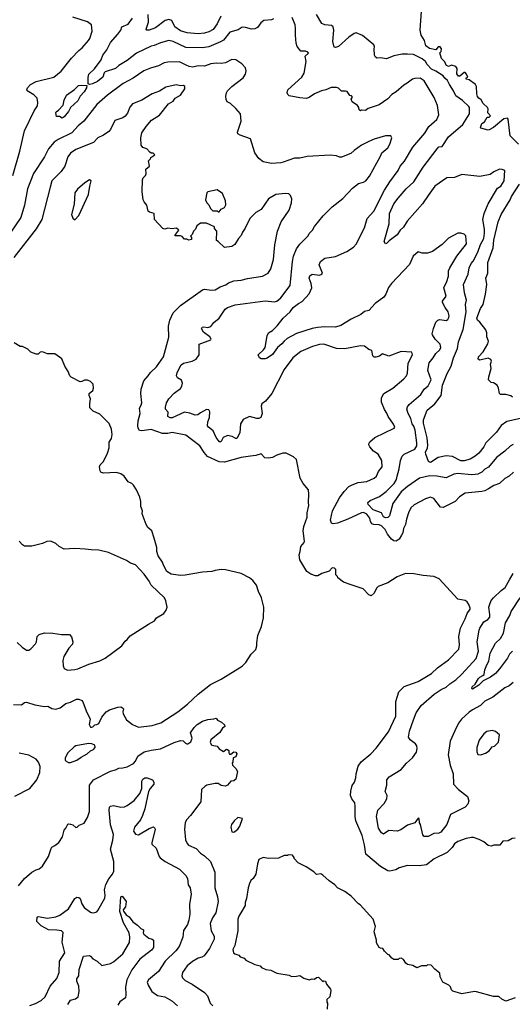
# Model space of a CAD drawing. Extents: x 1678759 to 1859541, y 384609 to 522867.
# Tile 429 of 466: x 1819668 to 1824376, y 475463 to 484864. Entities that reach past the tile are written whole.
import ezdxf

# ---------------------------------------------------------------- set-up
doc = ezdxf.new("R2010")
doc.units = 0

msp = doc.modelspace()

# ---------------------------------------------------------------- linework, layer by layer
at = {"layer": '0CON20XD'}
for points in [[(1823933.6, 484296.4), (1823935, 484310), (1823950, 484315), (1823938.8, 484345), (1823925, 484358.8), (1823915, 484358.8), (1823875.6, 484324.4), (1823862.5, 484325), (1823846.4, 484346.4), (1823849.1, 484399.1), (1823837.5, 484417.5), (1823795, 484430), (1823765, 484418.8), (1823745, 484431.2), (1823730.5, 484460.5), (1823698.8, 484495), (1823682.5, 484547.5), (1823695, 484560), (1823700, 484585), (1823686.2, 484605), (1823666, 484604), (1823645, 484577.5), (1823585, 484589.2), (1823550, 484615), (1823537.5, 484665), (1823505, 484716.7), (1823495.5, 484765), (1823509.2, 484945)], [(1819602.9, 483375), (1819670.2, 483609.8), (1819715, 483803.3), (1819808.1, 483995), (1819837.6, 484042.4), (1819842.9, 484075), (1819835.6, 484115), (1819805, 484147.1), (1819740, 484185), (1819736.2, 484195), (1819743.8, 484215), (1819771.2, 484245), (1819826.8, 484273.2), (1819993.6, 484316.4), (1820065, 484373.1), (1820163.3, 484496.7), (1820235, 484571.4), (1820265.9, 484594.1), (1820325, 484665.8), (1820339.4, 484685), (1820360.6, 484755), (1820353.8, 484815), (1820315, 484844), (1820175, 484888.9)], [(1822095, 484871.8), (1822075, 484862.1), (1822002, 484855), (1821974.4, 484835), (1821941.1, 484788.9), (1821915, 484776.7), (1821884.6, 484774.6), (1821825, 484790.9), (1821795, 484792.5), (1821755, 484768.9), (1821675.4, 484744.6), (1821615, 484669.4), (1821588, 484652), (1821475, 484603.9), (1821415, 484595.4), (1821255, 484599.1), (1821135, 484654.4), (1821095, 484664.4), (1821015, 484644.6), (1820955, 484617.5), (1820925, 484612.7), (1820785.3, 484544.7), (1820696.3, 484473.6), (1820615, 484427.5), (1820585, 484398.5), (1820484.3, 484365.7), (1820474.4, 484355.6), (1820464.4, 484315), (1820412.9, 484275), (1820365, 484250.5), (1820336.2, 484246.2), (1820323.3, 484253.3), (1820321.7, 484311.7), (1820330, 484345), (1820384.3, 484395), (1820448.1, 484481.9), (1820463.8, 484525), (1820502.3, 484577.7), (1820535.6, 484645), (1820607.1, 484725), (1820634.2, 484765), (1820645.5, 484794.5), (1820705, 484820.6), (1820745, 484880)], [(1821590.6, 484899.4), (1821557.1, 484825), (1821518.1, 484771.9), (1821475, 484747.3), (1821435, 484734), (1821375, 484730.6), (1821268.3, 484738.2), (1821205, 484756.6), (1821150.8, 484795), (1821121.9, 484855), (1821095, 484865.4), (1821058.1, 484855), (1820965, 484786.2), (1820905, 484764.4), (1820882.7, 484762.7), (1820876.2, 484775), (1820899.6, 484840.4), (1820897.8, 484915)], [(1823370.8, 484259.2), (1823339.5, 484240.5), (1823266.7, 484175), (1823225, 484150), (1823185, 484108.8), (1823105, 484052), (1823000, 484015), (1822971.7, 483998.3), (1822935, 484000), (1822925, 483992.5), (1822913, 484003), (1822910, 484025), (1822896.4, 484046.4), (1822845, 484080), (1822837.5, 484105), (1822850, 484125), (1822838.3, 484138.3), (1822825, 484140), (1822797, 484177), (1822783, 484183), (1822743, 484183), (1822715, 484210), (1822695, 484217.5), (1822645, 484216.2), (1822595, 484194), (1822552.5, 484185), (1822485, 484155.8), (1822435, 484122.5), (1822405, 484112.5), (1822345, 484117.1), (1822245, 484136.2), (1822229.5, 484149.5), (1822223.8, 484165), (1822231.2, 484195), (1822365, 484314), (1822386, 484355), (1822406.7, 484465), (1822397.5, 484515), (1822427.5, 484545), (1822422.5, 484555), (1822400, 484565), (1822353.6, 484563.6), (1822319.3, 484609.3), (1822309.2, 484639.2), (1822302.9, 484715), (1822305.7, 484784.3), (1822300, 484815), (1822271.4, 484885)], [(1824455, 481056), (1824323.5, 481026.5), (1824270.3, 480989.7), (1824224.4, 480925), (1824124.4, 480825), (1824103.5, 480785), (1824055, 480726.7), (1824022.4, 480697.6), (1823972.4, 480667.6), (1823915, 480652), (1823885, 480651.8), (1823805, 480694.4), (1823745, 480700.5), (1823667.1, 480682.9), (1823595, 480637.1), (1823574, 480645), (1823548.7, 480715), (1823548.1, 480735), (1823566.5, 480775), (1823567.3, 480802.7), (1823561.1, 480871.1), (1823527.9, 481012.1), (1823528.4, 481045), (1823562.7, 481137.3), (1823635, 481197.5), (1823695.7, 481274.3), (1823709.7, 481375), (1823754.5, 481485), (1823791.5, 481555), (1823813.6, 481636.4), (1823851.1, 481725), (1823862.7, 481787.3), (1823905.9, 481905), (1823934.6, 482075), (1823929.1, 482145), (1823939.4, 482185), (1823919.4, 482255), (1823910.6, 482335), (1823955.3, 482434.7), (1823963.6, 482495), (1823982.2, 482535), (1824002.5, 482557.5), (1824047.6, 482645), (1824070.8, 482719.2), (1824103.1, 482775), (1824110.6, 482825), (1824109, 482865), (1824093.8, 482955), (1824108, 483015), (1824144.5, 483105), (1824235, 483254.2), (1824265, 483274.3), (1824298.1, 483325), (1824306.2, 483425), (1824280, 483435), (1824255, 483436), (1824198.8, 483411.2), (1824163, 483387), (1824066.1, 483366.1), (1823895, 483386.2), (1823825, 483358.8), (1823750, 483355), (1823635, 483276), (1823570.6, 483185), (1823516.7, 483105), (1823370.6, 482939.4), (1823335.9, 482884.1), (1823305.3, 482854.7), (1823275, 482809.2), (1823198.3, 482751.7), (1823175, 482726.7), (1823163.9, 482723.9), (1823151.2, 482745), (1823200.6, 482915), (1823202.5, 483015), (1823245, 483104.4), (1823285, 483161.5), (1823360.6, 483249.4), (1823434.4, 483315), (1823524.5, 483455), (1823657.6, 483632.4), (1823675, 483650), (1823705, 483653.3), (1823765, 483745.5), (1823901.9, 483865), (1823968.1, 483965), (1823967.8, 484025), (1823962.2, 484035), (1823901.7, 484091.7), (1823835, 484138.1), (1823815.6, 484185.6), (1823774.8, 484244.8), (1823755.8, 484285), (1823730.8, 484305), (1823715, 484328.2), (1823645, 484372.5), (1823605, 484390.3), (1823562.1, 484435), (1823545, 484465.4), (1823515, 484491.8), (1823430.6, 484530.6), (1823375, 484535.4), (1823325, 484534.5), (1823245, 484517.7), (1823175, 484490), (1823115, 484499.2), (1823085, 484497.1), (1823070, 484505), (1823058.9, 484525), (1823057.1, 484585), (1823060, 484605), (1823052.5, 484625), (1822945, 484712.2), (1822885, 484739.4), (1822865, 484732.9), (1822815, 484696.9), (1822715, 484608.9), (1822685, 484598), (1822675, 484601.2), (1822660.9, 484655), (1822671.1, 484765), (1822664, 484795), (1822648.3, 484808.3), (1822585, 484815.6), (1822555, 484828.6), (1822503.6, 484915)], [(1822467.1, 481742.9), (1822355, 481696.9), (1822278.6, 481635), (1822195.4, 481524.6), (1822078.6, 481295), (1822018, 481222), (1821981.2, 481195), (1821977.5, 481175), (1821987.1, 481105), (1821974.1, 481065.9), (1821955, 481056), (1821935, 481055.8), (1821865, 481074), (1821805, 481046), (1821778, 481005), (1821771.1, 480918.9), (1821745, 480863.8), (1821735, 480863.8), (1821700, 480885), (1821655, 480894.5), (1821614.2, 480875), (1821595, 480836.7), (1821585, 480831.2), (1821576.1, 480836.1), (1821545, 480876.2), (1821518.3, 480938.3), (1821472.1, 480972.1), (1821463.8, 480985), (1821465.8, 481025), (1821480.8, 481065), (1821485, 481120), (1821475, 481140), (1821455, 481142.5), (1821395, 481111.2), (1821369.7, 481090.3), (1821345, 481087.1), (1821294, 481106), (1821245, 481115.8), (1821126.7, 481063.3), (1821105, 481062.7), (1821084.2, 481075), (1821086, 481116), (1821061.2, 481145), (1821060.8, 481165), (1821072.5, 481205), (1821094.6, 481245.4), (1821145, 481298.9), (1821205, 481342), (1821216.4, 481363.6), (1821222.9, 481395), (1821215, 481422.5), (1821175.8, 481445.8), (1821167.5, 481465), (1821173.4, 481496.6), (1821212, 481568), (1821235, 481585.7), (1821317.5, 481605), (1821355, 481624), (1821383.8, 481665), (1821382.5, 481765), (1821493.6, 481806.4), (1821496.7, 481815), (1821486.7, 481835), (1821425, 481880), (1821407.5, 481915), (1821411.7, 481928.3), (1821425, 481932.5), (1821465, 481926.7), (1821495, 481936.2), (1821525, 481972), (1821574.5, 482015.5), (1821630.6, 482099.4), (1821653.3, 482115), (1821728.6, 482141.4), (1822015, 482180), (1822105, 482169.4), (1822125, 482177.1), (1822165, 482209.4), (1822251.9, 482325), (1822274.5, 482555), (1822284.5, 482605), (1822314.4, 482675), (1822345, 482720), (1822425, 482801.2), (1822436.4, 482823.6), (1822466.2, 482855), (1822485, 482890), (1822567.3, 482992.7), (1822655, 483078), (1822755, 483156.2), (1822850, 483255), (1822905, 483300), (1822955, 483314), (1822975, 483326), (1823011.3, 483368.7), (1823118, 483562), (1823128.3, 483591.7), (1823185, 483640), (1823205.7, 483675), (1823223.3, 483735), (1823215, 483756.7), (1823165, 483755.8), (1823055, 483724), (1823005, 483702.5), (1822933.4, 483666.6), (1822864.4, 483615.6), (1822834.2, 483585.8), (1822745, 483551.2), (1822725, 483551.2), (1822695, 483563.8), (1822635, 483569.2), (1822415, 483557.1), (1822345, 483540.8), (1822295, 483542), (1822185, 483504.3), (1822165, 483497.1), (1822075, 483490.8), (1821995, 483506.2), (1821955, 483540), (1821915, 483592.5), (1821875, 483727.5), (1821775, 483760), (1821752.5, 483775), (1821750.7, 483789.3), (1821785.8, 483895), (1821778.8, 483965), (1821735, 484017.5), (1821683.6, 484063.6), (1821650.7, 484080.7), (1821640.7, 484100.7), (1821640, 484135), (1821643.8, 484165), (1821655, 484183.3), (1821695, 484226.2), (1821805, 484310), (1821826.7, 484345), (1821833.3, 484375), (1821826.7, 484405), (1821792.7, 484442.7), (1821735, 484480), (1821695.7, 484484.3), (1821635, 484453.3), (1821595, 484445.5), (1821545, 484450), (1821495, 484442.5), (1821435, 484420), (1821375, 484423.3), (1821321.9, 484411.9), (1821287.4, 484417.4), (1821260.8, 484429.2), (1821195, 484462.2), (1821085, 484459.5), (1821048.3, 484451.7), (1820995.5, 484424.5), (1820918.2, 484401.8), (1820855, 484374.4), (1820752.6, 484307.4), (1820658.6, 484255), (1820508, 484145), (1820404.7, 484055.3), (1820280, 483895), (1820228.1, 483851.9), (1820165.3, 483784.7), (1820035, 483720.4), (1819999.1, 483695), (1819945, 483631.9), (1819904.1, 483554.1), (1819801.8, 483395), (1819741.7, 483248.3), (1819715.4, 483094.6), (1819678.2, 482975), (1819583.6, 482835)], [(1824385, 480807.5), (1824356.5, 480793.5), (1824306.2, 480743.8), (1824224.3, 480685), (1824148.6, 480591.4), (1824115, 480571.5), (1824085, 480543.8), (1824045.9, 480524.1), (1824019.6, 480520.4), (1823985, 480518.2), (1823855, 480531.9), (1823815.8, 480524.2), (1823745, 480489.2), (1823655, 480506.8), (1823585, 480509.2), (1823490, 480485), (1823375, 480407.8), (1823315, 480355.6), (1823235.8, 480244.2), (1823203.9, 480126.1), (1823188, 480112), (1823165, 480107.3), (1823145, 480117.8), (1823125, 480156.6), (1823045, 480184.7), (1823000, 480235), (1822995.6, 480255), (1823017.9, 480272.1), (1823108, 480312), (1823171.3, 480358.7), (1823248.5, 480435), (1823268.2, 480475), (1823275.5, 480505.5), (1823295.7, 480574.3), (1823307.9, 480655), (1823322.9, 480697.1), (1823341.2, 480715), (1823445, 480764.4), (1823463.1, 480795), (1823464.6, 480825.4), (1823448.4, 480945), (1823435, 480983.3), (1823420, 481005), (1823406.1, 481056.1), (1823380, 481105), (1823369.5, 481145), (1823375, 481166.2), (1823390.9, 481189.1), (1823502.2, 481285), (1823534.3, 481335), (1823570.7, 481369.3), (1823600.9, 481425), (1823568.5, 481515), (1823581.5, 481588.5), (1823620, 481635), (1823643.8, 481676.2), (1823685, 481713.3), (1823692, 481735), (1823686.2, 481765), (1823638, 481815), (1823614.5, 481855), (1823611.5, 481865), (1823624.5, 481915.5), (1823644.6, 481975), (1823665, 481994.4), (1823685, 482003.1), (1823745, 481990.8), (1823759.7, 482000.3), (1823770.9, 482019.1), (1823773.1, 482035), (1823763.5, 482075), (1823734.6, 482115), (1823709.5, 482165), (1823709.5, 482175), (1823743.6, 482225), (1823720.8, 482305), (1823751.6, 482365), (1823765.4, 482415), (1823767.1, 482465), (1823778.5, 482495), (1823844.5, 482605), (1823936.9, 482725), (1823930.7, 482800.7), (1823916.4, 482816.4), (1823885, 482826.7), (1823855, 482826.2), (1823765, 482778.8), (1823705, 482716.7), (1823615, 482652), (1823565, 482633.3), (1823515, 482633.3), (1823475, 482646.2), (1823430, 482605), (1823394, 482526), (1823336.7, 482465), (1823222, 482345), (1823193.6, 482306.4), (1823168, 482245), (1823148.8, 482215), (1823066.7, 482155), (1823005, 482087.5), (1822965, 482076.7), (1822929.7, 482050.3), (1822835, 482006), (1822736.3, 481943.7), (1822685, 481928.5), (1822585, 481930.9), (1822515.5, 481925.5), (1822464.7, 481915.3), (1822315, 481868.5), (1822225, 481820.5), (1822194.7, 481795.3), (1822175, 481768.1), (1822131.4, 481735), (1822085, 481668), (1822035, 481633.8), (1822015, 481626.7), (1821975, 481627.5), (1821960, 481635), (1821947.5, 481665), (1821998.2, 481711.8), (1822014.4, 481735), (1822032.9, 481847.1), (1822047.3, 481872.7), (1822083.4, 481896.6), (1822130.4, 481939.6), (1822185.3, 482014.7), (1822254.7, 482075.3), (1822282.9, 482115), (1822332.5, 482155), (1822367.5, 482172.5), (1822434.6, 482245.4), (1822461.5, 482305), (1822454.6, 482345), (1822434.5, 482395), (1822441.1, 482418.9), (1822465, 482434.3), (1822535, 482426.2), (1822555, 482433.3), (1822563.3, 482445), (1822530.6, 482525), (1822544.1, 482555.9), (1822585, 482586.2), (1822685, 482602.5), (1822795, 482649.5), (1822857.8, 482692.2), (1822885, 482721.4), (1822963.1, 482876.9), (1822989.5, 482965), (1823052.6, 483037.4), (1823153.8, 483235), (1823204.7, 483315.3), (1823286, 483424), (1823304.4, 483465), (1823345, 483514.2), (1823425, 483645.8), (1823539.1, 483780.9), (1823579.4, 483845), (1823655, 483911.4), (1823674.8, 483955), (1823660, 484045), (1823629.7, 484119.7), (1823535, 484280.9), (1823495, 484304.3), (1823445.8, 484304.2), (1823423, 484297), (1823370.8, 484259.2)], [(1824436.8, 483675), (1824354.2, 483755), (1824336.7, 483915), (1824330, 483925), (1824295, 483916), (1824195, 483836.2), (1824155, 483812.5), (1824145, 483810), (1824075, 483827.5), (1824071.2, 483835), (1824085, 483873.3), (1824110, 483890), (1824135, 483932.5), (1824155, 483932.5), (1824166.8, 483946.8), (1824143.3, 483973.3), (1824143.9, 484013.9), (1824138.8, 484025), (1824098, 484065), (1824080, 484100), (1824055, 484114.4), (1824045, 484130), (1824037.1, 484155), (1824032.9, 484225), (1824025, 484244.2), (1823965, 484290), (1823933.6, 484296.4)], [(1824405, 477050), (1824375, 477047.5), (1824335, 477023.8), (1824285, 477020), (1824257, 476983), (1824198.3, 476981.7), (1824175, 476972.5), (1824145, 476980), (1824103.6, 477013.6), (1824060, 477035), (1824005.7, 477055.7), (1823985, 477055.6), (1823935, 477047.1), (1823855, 477018), (1823825, 476993.8), (1823801.3, 476958.7), (1823755, 476912), (1823627.9, 476852.1), (1823555, 476795.8), (1823485, 476784.3), (1823375, 476786.9), (1823295, 476767.1), (1823262.7, 476747.3), (1823205, 476735.6), (1823185, 476738.1), (1823115, 476778.9), (1822977.1, 476897.1), (1822963.3, 476985), (1822940.9, 477075), (1822880.5, 477215), (1822873.5, 477255), (1822875.4, 477355), (1822870.6, 477385), (1822841.6, 477425), (1822828.3, 477455), (1822832.1, 477497.9), (1822845, 477551.2), (1822866.9, 477585), (1822880.5, 477625), (1822884.4, 477665), (1822903.4, 477736.6), (1822931.3, 477778.7), (1823025, 477855.8), (1823075, 477910), (1823191.9, 478065), (1823261.9, 478215), (1823262.7, 478355), (1823292.5, 478445), (1823341.7, 478498.3), (1823475, 478546.5), (1823605, 478621.5), (1823660.8, 478675), (1823765, 478750.6), (1823864.4, 478855), (1823872.5, 478895), (1823866.2, 478975), (1823879.6, 479055), (1823926.7, 479145), (1823945.4, 479194.6), (1823972, 479235), (1823972, 479245), (1823961.7, 479281.7), (1823945, 479306.2), (1823925, 479318.8), (1823855, 479332.5), (1823675.6, 479525.6), (1823625, 479547.1), (1823523.6, 479556.4), (1823435, 479572.5), (1823355, 479577.1), (1823275, 479545.8), (1823185, 479488), (1823095, 479452.5), (1823077.5, 479435), (1823055, 479390), (1823026.7, 479363.3), (1823005, 479372.5), (1822950.7, 479430.7), (1822835, 479467.1), (1822762.5, 479495), (1822710, 479535), (1822707, 479547), (1822690, 479565), (1822690, 479615), (1822677, 479627), (1822655, 479630), (1822625, 479600), (1822555, 479577.5), (1822517, 479553), (1822495, 479552.5), (1822449.3, 479569.3), (1822412.5, 479595), (1822346.4, 479706.4), (1822340, 479755), (1822350, 479785), (1822354, 479835), (1822387.3, 479872.7), (1822391.2, 479885), (1822377.1, 479985), (1822384.2, 480025), (1822416.2, 480115), (1822416.4, 480156.4), (1822432, 480225), (1822427.5, 480255), (1822432, 480335), (1822430, 480375), (1822375.9, 480435.9), (1822348.8, 480485), (1822313.3, 480665), (1822285, 480691.2), (1822213.6, 480726.4), (1822183.6, 480726.4), (1822125, 480706.7), (1822085.8, 480684.2), (1822045, 480676.7), (1822011.7, 480681.7), (1821975, 480717.5), (1821925, 480702), (1821872.8, 480697.2), (1821785, 480684.5), (1821625, 480638.9), (1821575, 480641.3), (1821464.2, 480694.2), (1821430.3, 480730.2), (1821390.6, 480795), (1821255, 480897.9), (1821125, 480923.5), (1821085, 480914.4), (1821033, 480913), (1820925, 480951.5), (1820836.9, 480936.9), (1820813.2, 480943.2), (1820799.2, 480965), (1820796.9, 480985), (1820801.5, 481035), (1820820.8, 481105), (1820812.4, 481155), (1820830.7, 481185), (1820835.3, 481205), (1820826.7, 481295), (1820830.6, 481335), (1820855.4, 481414.6), (1820896.7, 481463.3), (1820918.6, 481495), (1820975, 481550), (1821042.2, 481645), (1821095, 481832.5), (1821090.6, 481939.4), (1821101.8, 481995), (1821135, 482064.4), (1821205, 482134.4), (1821415, 482286), (1821435, 482290.8), (1821502.4, 482282.4), (1821535, 482284.5), (1821585, 482314.6), (1821638.6, 482331.4), (1821665, 482350.9), (1821715, 482370), (1821785, 482375.6), (1821845, 482393.5), (1821990, 482415), (1822042.5, 482445), (1822066.9, 482485), (1822095.4, 482574.6), (1822106.9, 482715), (1822132.9, 482845), (1822168, 482935), (1822243.3, 483045), (1822266.2, 483115), (1822270, 483155), (1822256.1, 483186.1), (1822240.7, 483200.7), (1822206.1, 483206.1), (1822115, 483196), (1822046.1, 483153.9), (1821975, 483052.5), (1821925, 483023.3), (1821866.7, 482965), (1821823.3, 482875), (1821796.7, 482835), (1821785.8, 482804.2), (1821760, 482775), (1821725, 482717.5), (1821695, 482697.5), (1821625, 482690), (1821566.4, 482746.4), (1821550, 482755), (1821552.5, 482845), (1821531.7, 482871.7), (1821530, 482885), (1821455, 482920), (1821395, 482922.5), (1821362.5, 482895), (1821347, 482863), (1821330, 482845), (1821318.3, 482811.7), (1821301.7, 482798.3), (1821310, 482785), (1821310, 482765), (1821285, 482760), (1821265, 482770), (1821245, 482770), (1821220, 482795), (1821205, 482800), (1821155, 482800), (1821150, 482805), (1821190, 482855), (1821180, 482865), (1821165, 482872.5), (1821125, 482867.5), (1821085, 482872.5), (1821055, 482862.5), (1821035, 482870), (1820957.5, 482955), (1820953, 483013), (1820910, 483025), (1820897.5, 483035), (1820883.6, 483093.6), (1820857.5, 483125), (1820850, 483145), (1820837.5, 483225), (1820843.3, 483335), (1820850, 483355), (1820870, 483375), (1820877, 483393), (1820873, 483437), (1820910, 483465), (1820900, 483515), (1820920, 483535), (1820921.7, 483548.3), (1820960, 483575), (1820945, 483590), (1820925, 483590), (1820910.7, 483600.7), (1820885, 483632.5), (1820845, 483642.5), (1820830, 483665), (1820827.5, 483735), (1820836.7, 483785), (1820875.7, 483844.3), (1820926.7, 483905), (1821005, 483951.2), (1821090.3, 484059.7), (1821134.3, 484085.7), (1821155, 484113.3), (1821205, 484143.3), (1821247.5, 484205), (1821247, 484227), (1821233, 484237), (1821206.4, 484233.6), (1821165, 484240.8), (1821065, 484218.9), (1821005, 484182), (1820935, 484156.9), (1820835, 484094.3), (1820745, 484061.4), (1820719.8, 484030.2), (1820697.2, 483972.8), (1820677.4, 483942.6), (1820655, 483927.5), (1820579.1, 483900.9), (1820535.5, 483814.5), (1820519.2, 483795), (1820468.3, 483761.7), (1820415, 483736.9), (1820375, 483691.1), (1820206.2, 483625), (1820155, 483589.4), (1820128.1, 483555), (1820101.4, 483465), (1820063.9, 483416.1), (1819975.5, 483324.5), (1819960.6, 483265), (1819879.4, 482955), (1819825, 482865.7), (1819611.9, 482595)], [(1820075, 483924), (1820050, 483940), (1820020, 483940), (1820012.5, 483975), (1820016.2, 483985), (1820040, 484000), (1820085, 484047.5), (1820094.2, 484095), (1820115.8, 484145), (1820192.5, 484197.5), (1820230, 484235), (1820255, 484240), (1820310, 484235), (1820307.5, 484215), (1820284.3, 484175), (1820245.8, 484135), (1820225, 484090), (1820154.6, 484025.4), (1820135, 483986.2), (1820095, 483938), (1820075, 483924)], [(1820195, 482952.5), (1820233.3, 482995), (1820326, 483195), (1820338, 483275), (1820352.5, 483325), (1820336.4, 483336.4), (1820290, 483305), (1820221.2, 483245), (1820195, 483212.5), (1820187.7, 483102.3), (1820163.3, 483005), (1820175, 482970), (1820195, 482952.5)], [(1821575, 483030), (1821593.6, 483056.4), (1821625, 483072.5), (1821640, 483095), (1821633.8, 483135), (1821606.2, 483205), (1821555, 483241.2), (1821465, 483220), (1821458.3, 483211.7), (1821443.3, 483145), (1821456.4, 483116.4), (1821477.5, 483095), (1821491.7, 483061.7), (1821515, 483040), (1821555, 483040), (1821565, 483030), (1821575, 483030)], [(1824379.3, 481259.3), (1824361.7, 481271.7), (1824315, 481286), (1824263.9, 481283.9), (1824252.5, 481295), (1824243.8, 481345), (1824230, 481375), (1824197, 481397), (1824175, 481400), (1824150, 481425), (1824151.2, 481455), (1824174.2, 481535), (1824167.8, 481575), (1824176.2, 481605), (1824170.7, 481620.7), (1824145, 481633.3), (1824066.4, 481613.6), (1824051.2, 481621.2), (1824053.8, 481645), (1824098.3, 481691.7), (1824140.7, 481769.3), (1824147.8, 481795), (1824133.3, 481835), (1824132.5, 481875), (1824123.8, 481903.8), (1824066, 481976), (1824042.5, 481995), (1824038.1, 482015), (1824072.5, 482105), (1824098.2, 482145), (1824120.8, 482245), (1824132.7, 482335), (1824122.5, 482395), (1824141.8, 482445), (1824141.1, 482545), (1824193.3, 482685), (1824200.8, 482759.2), (1824240, 482935), (1824268.2, 483005), (1824354.1, 483144.1), (1824366.8, 483175), (1824444.1, 483295)], [(1819610, 478325), (1819685, 478322.5), (1819715, 478343.3), (1819735, 478346.7), (1819813.6, 478323.6), (1819905, 478306.7), (1819938.3, 478308.3), (1819975, 478286.7), (1820015, 478281.2), (1820056.1, 478293.9), (1820110, 478335), (1820155, 478347.5), (1820210, 478375), (1820235, 478377.5), (1820263, 478363), (1820271.7, 478351.7), (1820303.3, 478265), (1820342.5, 478185), (1820333.8, 478135), (1820345, 478110), (1820355, 478107.5), (1820368.8, 478111.2), (1820385, 478130), (1820407, 478133), (1820425, 478143.3), (1820452.5, 478205), (1820496.1, 478253.9), (1820526, 478274), (1820605, 478300), (1820635, 478302.5), (1820650, 478295), (1820660, 478285), (1820653.3, 478255), (1820658.8, 478235), (1820688.3, 478178.3), (1820745, 478134), (1820805, 478110), (1820935, 478125.6), (1821018.6, 478151.4), (1821179.2, 478255), (1821272, 478328), (1821375, 478424.3), (1821492.6, 478517.4), (1821595, 478566.9), (1821795, 478692.9), (1821829.4, 478725), (1821880.8, 478805), (1821925, 478851.2), (1821934.3, 478885), (1821933.3, 478915), (1821945.7, 478985), (1821978.3, 479071.7), (1821998, 479152), (1822000, 479255), (1821980.4, 479345), (1821951.5, 479405), (1821932.9, 479465), (1821895, 479510), (1821863.8, 479535), (1821785, 479576.9), (1821635, 479611.1), (1821595, 479613.1), (1821535, 479605.7), (1821505, 479594.4), (1821415, 479589.2), (1821251.2, 479558.8), (1821205, 479557.1), (1821115, 479570), (1821075, 479596.7), (1821041.2, 479655), (1821033.3, 479685), (1820993.3, 479745), (1820977.5, 479785), (1820977.5, 479825), (1820953, 479913), (1820930, 479985), (1820892.5, 480015), (1820876.7, 480045), (1820840, 480145), (1820843.3, 480175), (1820827.5, 480215), (1820827, 480263), (1820816.7, 480305), (1820786.1, 480376.1), (1820755, 480420), (1820740, 480435), (1820705, 480452.5), (1820666.4, 480506.4), (1820635, 480527.5), (1820595, 480540), (1820465, 480533.3), (1820445, 480542.5), (1820437.5, 480555), (1820430, 480595), (1820437.5, 480615), (1820470, 480645), (1820508, 480725), (1820522.9, 480775), (1820525, 480830), (1820546.2, 480865), (1820553.3, 480905), (1820546.2, 480955), (1820525, 481007.5), (1820435, 481097.5), (1820370, 481125), (1820338.3, 481158.3), (1820337.5, 481195), (1820346.7, 481245), (1820332.5, 481275), (1820332.5, 481295), (1820367, 481323), (1820372.5, 481345), (1820370, 481385), (1820345, 481410), (1820315, 481422.5), (1820288.3, 481421.7), (1820261.7, 481408.3), (1820245, 481407.5), (1820160.7, 481450.7), (1820147.5, 481465), (1820132.5, 481505), (1820100, 481555), (1820072.5, 481625), (1820005, 481673.3), (1819995, 481673.8), (1819935, 481672.5), (1819885, 481692.5), (1819865, 481690), (1819845, 481670), (1819825, 481670), (1819775, 481690), (1819747, 481717), (1819695, 481742.5), (1819673, 481743), (1819615, 481777.5)], [(1824388.8, 480545), (1824347.5, 480505), (1824305, 480482), (1824253.8, 480436.2), (1824198, 480415), (1824150, 480385), (1824115, 480365.6), (1824085, 480358.2), (1823925, 480344.4), (1823872.6, 480307.4), (1823830, 480265), (1823715.9, 480205.9), (1823689.4, 480209.4), (1823625, 480292.9), (1823595, 480305.8), (1823545, 480288.1), (1823439.5, 480230.5), (1823407, 480203), (1823383.5, 480155), (1823364.7, 480095.3), (1823356.9, 480045), (1823334.7, 480005), (1823329.6, 479965), (1823318.7, 479941.3), (1823295, 479904.3), (1823265, 479884.3), (1823245, 479887.5), (1823222.6, 479902.6), (1823182.2, 479952.2), (1823160.3, 479995), (1823125, 480032.5), (1823105, 480042.4), (1823053.1, 480043.1), (1823035, 480049.4), (1823021.2, 480071.2), (1823013.1, 480105), (1822985, 480144.2), (1822955, 480157.6), (1822935, 480156), (1822805, 480094.6), (1822705, 480055.7), (1822665, 480050), (1822647.7, 480057.7), (1822639.2, 480085), (1822658.1, 480175), (1822725, 480298.6), (1822769.8, 480360.2), (1822815, 480405.7), (1822845, 480424.4), (1822904.6, 480445.4), (1822985, 480455.6), (1823055, 480485.7), (1823077.1, 480505), (1823098.5, 480551.5), (1823131.1, 480595), (1823129.4, 480655), (1823095, 480714.2), (1823050.8, 480745), (1823014, 480785), (1823004.3, 480804.3), (1823005.8, 480815), (1823015.8, 480835), (1823063.8, 480876.2), (1823246.9, 480963.1), (1823252, 480975), (1823242.2, 481002.2), (1823189.1, 481075), (1823177.5, 481107.5), (1823153.4, 481143.4), (1823125, 481212.5), (1823125.5, 481254.5), (1823148, 481295), (1823233.8, 481345), (1823340, 481435), (1823365, 481463.8), (1823375, 481490), (1823379.4, 481585), (1823422.5, 481665), (1823415, 481690), (1823315, 481696.7), (1823195, 481652.5), (1823135, 481673.8), (1823107.4, 481652.6), (1823071.2, 481641.2), (1823055, 481642.5), (1823044, 481654), (1823032.5, 481705), (1823005, 481716), (1822965, 481747.5), (1822925, 481748.6), (1822775, 481720), (1822695, 481724.4), (1822575, 481766.7), (1822534.3, 481764.3), (1822467.1, 481742.9)], [(1819645, 478918.6), (1819691.4, 478871.4), (1819735, 478842.9), (1819755, 478842.9), (1819774.5, 478855.5), (1819818.6, 478905), (1819830, 478925), (1819836.1, 478973.9), (1819853.3, 478995), (1819905, 479010), (1819985, 479008.1), (1820067.3, 478992.7), (1820145, 478993.3), (1820165, 478970), (1820176.2, 478925), (1820171.7, 478901.7), (1820137.7, 478862.3), (1820091.4, 478785), (1820079.2, 478745), (1820082.5, 478695), (1820095, 478668.8), (1820125, 478654.4), (1820195, 478659.2), (1820225, 478667.5), (1820329.7, 478710.3), (1820435, 478741.4), (1820485, 478768.6), (1820644.5, 478885.5), (1820675, 478928.8), (1820696.2, 478945), (1820725, 478982.5), (1820897.9, 479092.1), (1820956.9, 479123.1), (1820975, 479153.8), (1821046.2, 479195), (1821069.2, 479225), (1821077.5, 479255), (1821064.5, 479314.5), (1821051.4, 479345), (1820925.7, 479465), (1820905, 479503.8), (1820859.4, 479569.4), (1820775, 479658.1), (1820726.7, 479675), (1820690.3, 479700.3), (1820517.9, 479777.9), (1820425, 479799.2), (1820350.9, 479800.9), (1820295, 479810), (1820195, 479814.2), (1820095, 479810), (1820044.2, 479834.2), (1820015, 479863.8), (1819965, 479884), (1819928.8, 479881.2), (1819885, 479862.9), (1819785, 479838), (1819715, 479836), (1819695, 479848.8), (1819663.8, 479885)], [(1824385, 478534.4), (1824345, 478504.5), (1824305, 478484.4), (1824190, 478395), (1824112.9, 478357.1), (1824072.9, 478315), (1823994.2, 478275), (1823965, 478253.3), (1823891.9, 478185), (1823863.4, 478146.6), (1823825.5, 478075), (1823783.1, 477975), (1823764.4, 477844.4), (1823781.5, 477745), (1823811.5, 477665), (1823814.2, 477565), (1823862.6, 477512.6), (1823947.9, 477447.9), (1823960, 477405), (1823951.9, 477375), (1823926.2, 477343.8), (1823784.5, 477275.5), (1823750.1, 477179.9), (1823693.3, 477106.7), (1823673.3, 477096.7), (1823625, 477093.3), (1823573.3, 477065), (1823535, 477064.3), (1823521.7, 477081.7), (1823499.3, 477179.3), (1823490, 477195), (1823487, 477237), (1823475, 477240), (1823443.6, 477196.4), (1823375, 477172.9), (1823311.2, 477128.8), (1823275, 477117.1), (1823195, 477122.5), (1823145, 477086), (1823125, 477099.2), (1823096.4, 477145), (1823078.6, 477255), (1823092.5, 477315), (1823150.8, 477379.2), (1823177.5, 477425), (1823180.8, 477455), (1823160, 477495), (1823178, 477555), (1823176, 477605), (1823200, 477635), (1823314.7, 477705.3), (1823363.4, 477766.6), (1823421.5, 477815), (1823460.8, 477869.2), (1823467.9, 477905), (1823462.2, 477932.2), (1823450, 477950), (1823399.3, 477989.3), (1823384.4, 478015), (1823395, 478070), (1823430.8, 478179.2), (1823458.5, 478245), (1823504.6, 478315.4), (1823630.8, 478425), (1823695, 478467.8), (1823745, 478490), (1823778.6, 478521.4), (1823835, 478560), (1823895, 478613.5), (1824031.8, 478765), (1824053.6, 478835), (1824039.6, 478925), (1824058.8, 479035), (1824065.5, 479055), (1824104.4, 479115), (1824142.5, 479137.5), (1824160, 479160), (1824162.9, 479185), (1824153.2, 479255), (1824161.1, 479285), (1824175, 479317.5), (1824195, 479342.9), (1824268.6, 479415), (1824306.7, 479443.3), (1824347.7, 479515), (1824385, 479575.6)], [(1824376.8, 478835), (1824350.8, 478805), (1824331.3, 478768.7), (1824255, 478665.6), (1824215, 478621.8), (1824167.1, 478585), (1824099.2, 478550.8), (1824055, 478508.9), (1823995, 478470.8), (1823988.3, 478478.3), (1823993.1, 478495), (1824020.7, 478519.3), (1824052.5, 478575), (1824065, 478587.9), (1824095, 478600.8), (1824107.5, 478612.5), (1824113.6, 478655), (1824131.2, 478705), (1824150.7, 478739.3), (1824165, 478815.8), (1824215, 478910.8), (1824263.3, 478956.7), (1824290.5, 479005), (1824311.2, 479105), (1824353.5, 479175), (1824365.5, 479214.5), (1824452.5, 479345)], [(1819658.6, 476595), (1819715, 476662.9), (1819785, 476725.7), (1819825, 476747.5), (1819855, 476756), (1819887.9, 476782.1), (1819944.3, 476875.7), (1819969.3, 476950.7), (1819977, 476963), (1820005, 476980), (1820041.4, 477008.6), (1820076.7, 477063.3), (1820094.4, 477125.6), (1820110, 477145), (1820127, 477183), (1820135, 477187.5), (1820155, 477183.3), (1820177.5, 477175), (1820205, 477150), (1820217, 477153), (1820236.4, 477173.6), (1820285, 477193.3), (1820318, 477245), (1820337.1, 477302.9), (1820335.6, 477554.4), (1820373.6, 477606.4), (1820535, 477690), (1820585, 477703.1), (1820615, 477718.1), (1820655, 477720), (1820695, 477730), (1820755, 477762.7), (1820776.5, 477785), (1820797.5, 477832.5), (1820857.2, 477872.8), (1820925, 477889.4), (1821015, 477900.6), (1821145, 477962.5), (1821205, 477982), (1821229.2, 477979.2), (1821252.5, 477955), (1821265, 477950), (1821275, 477950), (1821305, 477970), (1821317.5, 478005), (1821301.2, 478055), (1821335, 478106.2), (1821365, 478134), (1821415, 478166), (1821467, 478183), (1821525, 478187.5), (1821546.4, 478196.4), (1821560, 478175), (1821598.3, 478158.3), (1821625, 478130), (1821630, 478115), (1821605, 478100), (1821581.7, 478058.3), (1821495, 477987.5), (1821487.5, 477965), (1821496.7, 477945), (1821506.1, 477936.1), (1821555, 477926.2), (1821575, 477902.5), (1821615, 477877.5), (1821645, 477897.5), (1821655, 477896.7), (1821667.5, 477885), (1821667.5, 477865), (1821675, 477852.5), (1821685, 477852.5), (1821715, 477872.5), (1821735, 477870), (1821742.5, 477855), (1821733, 477827), (1821710, 477815), (1821706.7, 477775), (1821700, 477765), (1821703.3, 477745), (1821733.3, 477715), (1821750, 477685), (1821735, 477613.3), (1821715, 477596.7), (1821685, 477593.8), (1821655, 477556.7), (1821635, 477546.7), (1821595, 477552.5), (1821565, 477570), (1821535, 477571.2), (1821455.5, 477554.5), (1821436.6, 477543.4), (1821407.5, 477512.5), (1821400.8, 477395), (1821299.2, 477265), (1821263.8, 477225), (1821251.2, 477195), (1821244.3, 477135), (1821251.7, 477031.7), (1821267.9, 476997.9), (1821282.6, 476982.6), (1821355, 476949.2), (1821395, 476905.7), (1821435, 476880), (1821491.4, 476825), (1821532.9, 476725), (1821534.3, 476575), (1821560.3, 476490.3), (1821565.7, 476445), (1821543.1, 476335), (1821512.1, 476287.9), (1821489.4, 476235), (1821496.7, 476165), (1821526.9, 476115), (1821528.1, 476085), (1821482.2, 475995), (1821430.8, 475925), (1821408.2, 475911.8), (1821375, 475904.5), (1821319.3, 475870.7), (1821270.5, 475829.5), (1821224.3, 475765), (1821218.6, 475735), (1821225.7, 475715), (1821250.5, 475690.5), (1821318, 475655), (1821435.5, 475575.5), (1821463.4, 475543.4), (1821488.1, 475475), (1821515, 475449.4)], [(1824075, 477843.8), (1824119.5, 477860.5), (1824156.1, 477883.9), (1824185, 477920), (1824205, 477927.5), (1824243.6, 477966.4), (1824252.5, 478035), (1824215, 478066.7), (1824185, 478076.7), (1824132.3, 478067.7), (1824105, 478046.7), (1824060, 477985), (1824036.2, 477915), (1824036.2, 477875), (1824047, 477847), (1824075, 477843.8)], [(1820135, 477772), (1820155, 477772.9), (1820215, 477794.3), (1820255, 477824), (1820313.3, 477855), (1820345, 477883.8), (1820375, 477896.7), (1820388.8, 477915), (1820386.1, 477936.1), (1820359.3, 477949.3), (1820325, 477953.8), (1820205, 477930), (1820189.7, 477920.3), (1820128, 477865), (1820102.5, 477815), (1820102, 477795), (1820111.2, 477785), (1820135, 477772)], [(1819620.9, 477449.1), (1819765.7, 477525), (1819833.3, 477605), (1819861.8, 477675), (1819862.7, 477735), (1819847.8, 477775), (1819824.4, 477805), (1819755, 477842.9), (1819665, 477861.9)], [(1819765, 475452.9), (1819819.1, 475470.9), (1819875, 475500), (1819911.2, 475535), (1819960.6, 475635), (1820025, 475708), (1820047.3, 475765), (1820047.5, 475875), (1820100, 475955), (1820073.8, 476055), (1820085, 476147.5), (1820067.5, 476165), (1820025, 476170.4), (1819945, 476174.6), (1819875, 476213.6), (1819832.5, 476255), (1819836.4, 476293.6), (1819845, 476300), (1819935, 476284.5), (1820015, 476298.5), (1820052, 476315), (1820134.6, 476375.4), (1820195, 476472), (1820215, 476485.8), (1820233.2, 476483.2), (1820245, 476473.8), (1820261.1, 476421.1), (1820285, 476386.7), (1820345, 476343.8), (1820365, 476336.2), (1820385, 476338), (1820404.1, 476345.9), (1820415, 476360), (1820481.4, 476475), (1820484.4, 476505), (1820478.5, 476555), (1820492.2, 476607.8), (1820520.5, 476659.5), (1820555.6, 476705), (1820566.7, 476735), (1820567.3, 476825), (1820535.5, 476945), (1820559.7, 477029.7), (1820563.8, 477085), (1820535.4, 477175), (1820522.2, 477315), (1820525.7, 477344.3), (1820535.7, 477354.3), (1820565, 477361.4), (1820635, 477344.4), (1820670.7, 477349.3), (1820695, 477360), (1820760.9, 477409.1), (1820817.5, 477475), (1820834.6, 477525), (1820835.6, 477595), (1820845, 477612.5), (1820865, 477624.3), (1820885.6, 477625.6), (1820937.4, 477607.4), (1820950.5, 477585), (1820950.6, 477565), (1820915.3, 477524.7), (1820900.4, 477495), (1820865, 477330), (1820841.2, 477265), (1820822.2, 477225), (1820765, 477155.8), (1820755.6, 477115), (1820775, 477087.8), (1820805, 477080.6), (1820905, 477142.5), (1820945.9, 477155.9), (1820958.3, 477148.3), (1820962, 477135), (1820930, 477005), (1820932.3, 476992.3), (1820972.3, 476952.3), (1821002, 476875), (1821012.4, 476862.4), (1821057.2, 476827.2), (1821194.4, 476754.4), (1821255, 476694), (1821272.9, 476665), (1821278.8, 476605), (1821297.5, 476575), (1821308.6, 476515), (1821290.4, 476415), (1821293.1, 476325), (1821285.5, 476265), (1821273.1, 476225), (1821232.4, 476167.6), (1821228.6, 476105), (1821192.5, 476015), (1821161.5, 475975), (1821057.3, 475875), (1820994.3, 475775), (1820899.2, 475695), (1820887.5, 475675), (1820895, 475646.7), (1820931.2, 475585), (1820986.7, 475546.7), (1821055, 475534), (1821121.2, 475495), (1821177.4, 475447.4)], [(1821715, 477107.5), (1821725, 477112.5), (1821752.5, 477135), (1821773.3, 477165), (1821798.3, 477238.3), (1821753, 477247), (1821716.7, 477215), (1821691.7, 477178.3), (1821686.7, 477155), (1821695, 477110), (1821715, 477107.5)], [(1824405, 475523.8), (1824315, 475492.5), (1824275, 475512.5), (1824246.4, 475536.4), (1824195, 475538.8), (1824035, 475582.5), (1824015, 475585.8), (1823895, 475563.3), (1823808.3, 475588.3), (1823795, 475600), (1823785, 475630), (1823770, 475645), (1823712.5, 475675), (1823687.5, 475725), (1823685, 475760), (1823637, 475797), (1823600, 475835), (1823565, 475840), (1823555, 475830), (1823508.3, 475831.7), (1823465, 475810), (1823425, 475832.5), (1823373.6, 475843.6), (1823357, 475857), (1823335, 475890), (1823315, 475902.5), (1823295, 475900), (1823285, 475890), (1823245, 475890), (1823223.6, 475903.6), (1823200, 475935), (1823185, 475940), (1823155, 475970), (1823140, 475995), (1823115, 475997.5), (1823102.5, 476005), (1823078.3, 476048.3), (1823077.5, 476075), (1823057.5, 476155), (1823067.5, 476205), (1823046.1, 476276.1), (1822923, 476413), (1822905, 476422.5), (1822837.5, 476495), (1822775, 476540), (1822706.4, 476576.4), (1822680, 476605), (1822625, 476642.5), (1822565, 476696.7), (1822545, 476707.5), (1822505, 476702.5), (1822478.3, 476728.3), (1822407, 476777), (1822330, 476815), (1822290, 476855), (1822290, 476865), (1822275, 476887.5), (1822235, 476890), (1822227.5, 476882.5), (1822195, 476882.5), (1822143, 476857), (1822046.4, 476856.4), (1821995, 476863.3), (1821955, 476846.7), (1821940, 476805), (1821924.1, 476705.9), (1821900, 476665), (1821878.8, 476645), (1821864.4, 476615), (1821851.9, 476575), (1821836.6, 476473.4), (1821823.1, 476435), (1821821.9, 476405), (1821782.3, 476337.7), (1821761.4, 476305), (1821753.1, 476275), (1821752.5, 476165), (1821723.8, 476025), (1821704.2, 475985), (1821712.5, 475955), (1821723.8, 475943.8), (1821762.5, 475932.5), (1821775, 475917.5), (1821815, 475902.5), (1821830, 475885), (1821915, 475843.3), (1821965, 475830), (1821980, 475815), (1822020, 475795), (1822067.3, 475787.3), (1822125, 475760), (1822245, 475742.5), (1822265, 475727.5), (1822315, 475730), (1822345, 475738.8), (1822385, 475712.5), (1822435, 475697.5), (1822465, 475706.7), (1822487, 475703), (1822505, 475717.5), (1822525, 475722.5), (1822565, 475680), (1822575, 475687.5), (1822590, 475685), (1822600, 475655), (1822638.3, 475608.3), (1822642.5, 475595), (1822632.5, 475535), (1822602.5, 475507.5), (1822603.6, 475483.6), (1822610, 475475), (1822606.7, 475416.7)], [(1820127.8, 475462.2), (1820155, 475501.4), (1820203.3, 475515), (1820227, 475533), (1820238.2, 475585), (1820234.4, 475635), (1820214.3, 475685), (1820214.3, 475705), (1820232.9, 475735), (1820236.7, 475795), (1820277, 475923), (1820335, 475927.5), (1820345, 475922.5), (1820367, 475897), (1820410, 475875), (1820453, 475833), (1820535, 475851.9), (1820565, 475867.5), (1820655.5, 475945), (1820717.9, 476052.1), (1820721.2, 476105), (1820714.7, 476144.7), (1820661.5, 476241.5), (1820625, 476347.5), (1820635, 476488.6), (1820645, 476495.8), (1820652.5, 476492.5), (1820687.1, 476445), (1820678.8, 476395), (1820656, 476365), (1820661.3, 476351.3), (1820685, 476316.7), (1820715, 476296.7), (1820750.4, 476250.4), (1820795, 476220), (1820825, 476188), (1820852.5, 476175), (1820851.2, 476168.8), (1820848, 476145), (1820855, 476134), (1820903.9, 476093.9), (1820935, 476086), (1820946.2, 476075), (1820946.3, 476003.7), (1820929.5, 475980.5), (1820816, 475894), (1820738.8, 475791.2), (1820691.9, 475695), (1820678.9, 475625), (1820684.3, 475555), (1820680, 475525), (1820625.8, 475485), (1820606.9, 475455)]]:
    msp.add_lwpolyline(points, dxfattribs=at)

doc.saveas('drawing.dxf')
